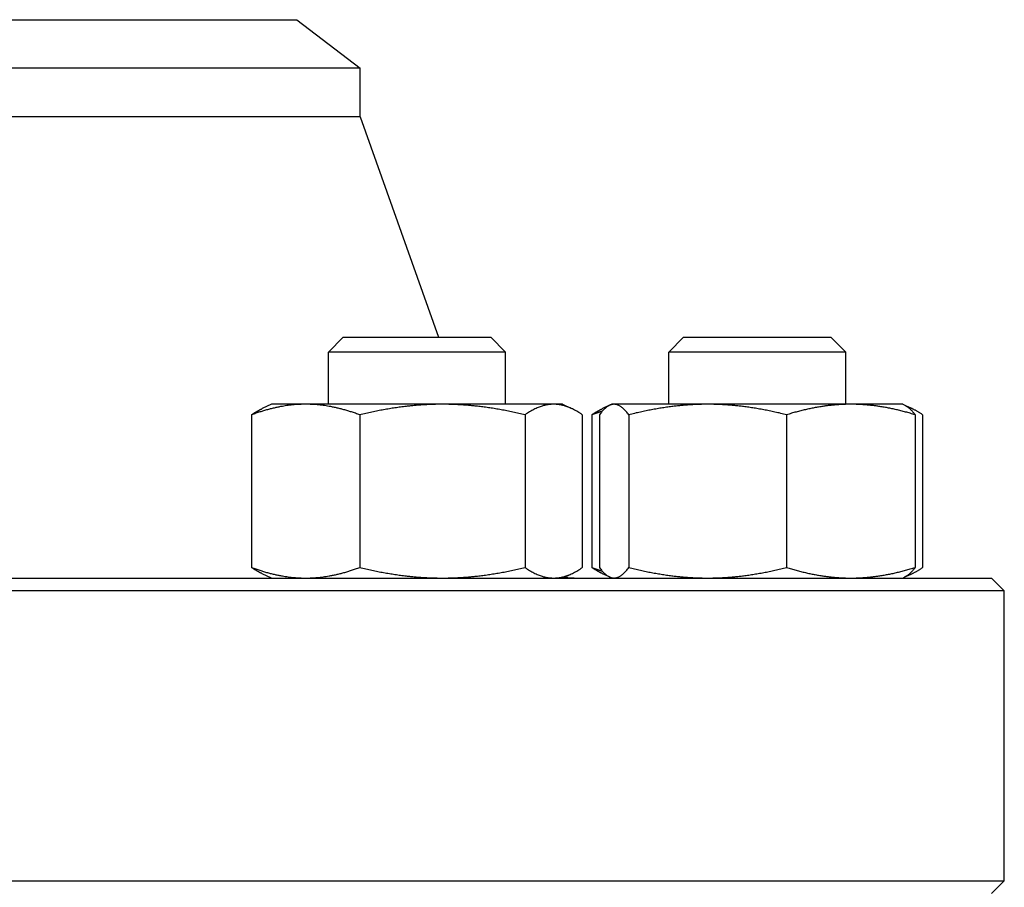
# Model space of a CAD drawing. Header units: inches. Extents: x 24 to 1128, y -69 to 748.
# Tile 595 of 656: x 613.41 to 618.28, y 593.62 to 597.91. Entities that reach past the tile are written whole.
import ezdxf

# ---------------------------------------------------------------- set-up
doc = ezdxf.new("R2010")
doc.units = ezdxf.units.IN
doc.header["$LTSCALE"] = 32
doc.header["$MEASUREMENT"] = 0
doc.layers.add('Visible (ANSI)', color=7, linetype='Continuous', lineweight=30)

msp = doc.modelspace()

# ---------------------------------------------------------------- linework, layer by layer
at = {"layer": 'Visible (ANSI)'}
for p, q in [((606.77813, 597.91353), (614.78313, 597.91353)), ((614.78313, 597.91353), (615.09563, 597.67374)), ((615.09563, 597.67374), (606.46563, 597.67374)), ((615.09563, 597.43353), (615.09563, 597.67374)), ((615.09563, 597.43353), (606.46563, 597.43353)), ((615.09563, 597.43353), (615.48287, 596.34353)), ((615.01224, 596.34353), (614.93933, 596.27061)), ((615.01224, 596.34353), (615.74141, 596.34353)), ((615.74141, 596.34353), (615.81433, 596.27061)), ((616.69457, 596.34353), (616.62165, 596.27061)), ((616.69457, 596.34353), (617.42373, 596.34353)), ((617.42373, 596.34353), (617.49665, 596.27061)), ((615.81433, 596.27061), (614.93933, 596.27061)), ((614.93933, 596.01253), (614.93933, 596.27061)), ((615.81433, 596.01253), (615.81433, 596.27061)), ((617.49665, 596.27061), (616.62165, 596.27061)), ((616.62165, 596.01253), (616.62165, 596.27061)), ((617.49665, 596.01253), (617.49665, 596.27061)), ((614.65783, 596.01253), (614.61204, 595.99118)), ((614.82664, 596.01253), (614.65783, 596.01253)), ((615.50259, 596.01253), (614.82664, 596.01253)), ((616.05278, 596.01253), (615.50259, 596.01253)), ((616.09583, 596.01253), (616.05278, 596.01253)), ((616.09583, 596.01253), (616.14161, 595.99118)), ((616.32889, 596.00728), (616.29436, 595.99118)), ((616.34015, 596.01253), (616.32889, 596.00728)), ((616.35124, 596.01253), (616.34015, 596.01253)), ((616.81411, 596.01253), (616.35124, 596.01253)), ((617.52202, 596.01253), (616.81411, 596.01253)), ((617.77815, 596.01253), (617.52202, 596.01253)), ((617.77815, 596.01253), (617.78941, 596.00728)), ((617.78941, 596.00728), (617.82394, 595.99118)), ((614.5594, 595.96066), (614.5594, 595.2054)), ((615.09388, 595.96066), (615.09388, 595.2054)), ((615.91131, 595.96066), (615.91131, 595.2054)), ((616.19426, 595.96066), (616.19426, 595.2054)), ((616.24172, 595.96066), (616.24172, 595.2054)), ((616.27863, 595.96066), (616.27863, 595.2054)), ((616.42385, 595.96066), (616.42385, 595.2054)), ((617.20437, 595.96066), (617.20437, 595.2054)), ((617.83968, 595.96066), (617.83968, 595.2054)), ((617.87658, 595.96066), (617.87658, 595.2054)), ((603.34313, 595.15353), (618.21813, 595.15353)), ((614.65783, 595.15353), (614.61204, 595.17488)), ((616.09583, 595.15353), (616.14161, 595.17488)), ((616.32889, 595.15878), (616.29436, 595.17488)), ((616.34015, 595.15353), (616.32889, 595.15878)), ((617.77815, 595.15353), (617.78941, 595.15878)), ((617.78941, 595.15878), (617.82394, 595.17488)), ((618.21813, 595.15353), (618.28063, 595.09103)), ((618.28063, 595.09103), (603.28063, 595.09103)), ((618.28063, 593.65603), (618.28063, 595.09103)), ((603.28063, 593.65603), (618.28063, 593.65603)), ((618.21813, 593.59353), (618.28063, 593.65603))]:
    msp.add_line(p, q, dxfattribs=at)
msp.add_arc((616.17037, 595.52853), 0.375, 260.3155, 270, dxfattribs=at)
for points, weights in [([(614.82664, 596.01253), (614.70261, 596.01253), (614.5594, 595.96066)], [1, 1.0379548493, 1]), ([(614.5594, 595.96066), (614.5868, 595.97941), (614.61204, 595.99118)], [1, 1.01339325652, 1.01733426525]), ([(615.09388, 595.96066), (614.95066, 596.01253), (614.82664, 596.01253)], [1, 1.0379548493, 1]), ([(615.50259, 596.01253), (615.31291, 596.01253), (615.09388, 595.96066)], [1, 1.0379548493, 1]), ([(615.91131, 595.96066), (615.69228, 596.01253), (615.50259, 596.01253)], [1, 1.0379548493, 1]), ([(616.05278, 596.01253), (615.98712, 596.01253), (615.91131, 595.96066)], [1, 1.0379548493, 1]), ([(616.19426, 595.96066), (616.11844, 596.01253), (616.05278, 596.01253)], [1, 1.0379548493, 1]), ([(616.24172, 595.96066), (616.26912, 595.97941), (616.29436, 595.99118)], [1, 1.01339325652, 1.01733426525]), ([(616.29239, 595.97765), (616.26763, 595.97004), (616.24172, 595.96066)], [1.01098059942, 1.00665836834, 1]), ([(616.35124, 596.01253), (616.31754, 596.01253), (616.27863, 595.96066)], [1, 1.0379548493, 1]), ([(616.42385, 595.96066), (616.38493, 596.01253), (616.35124, 596.01253)], [1, 1.0379548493, 1]), ([(616.81411, 596.01253), (616.63299, 596.01253), (616.42385, 595.96066)], [1, 1.0379548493, 1]), ([(617.20437, 595.96066), (616.99523, 596.01253), (616.81411, 596.01253)], [1, 1.0379548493, 1]), ([(617.52202, 596.01253), (617.3746, 596.01253), (617.20437, 595.96066)], [1, 1.0379548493, 1]), ([(617.83968, 595.96066), (617.66945, 596.01253), (617.52202, 596.01253)], [1, 1.0379548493, 1]), ([(617.78941, 596.00728), (617.81293, 595.99631), (617.83968, 595.96066)], [1.01653872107, 1.02578038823, 1]), ([(617.87658, 595.96066), (617.83661, 595.98801), (617.80076, 596.0007)], [1, 1.01965956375, 1.01895290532]), ([(614.5594, 595.2054), (614.70261, 595.15353), (614.82664, 595.15353)], [1, 1.0379548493, 1]), ([(614.61204, 595.17488), (614.5868, 595.18665), (614.5594, 595.2054)], [1.01733426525, 1.01339325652, 1]), ([(614.82664, 595.15353), (614.95066, 595.15353), (615.09388, 595.2054)], [1, 1.0379548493, 1]), ([(615.09388, 595.2054), (615.31291, 595.15353), (615.50259, 595.15353)], [1, 1.0379548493, 1]), ([(615.50259, 595.15353), (615.69228, 595.15353), (615.91131, 595.2054)], [1, 1.0379548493, 1]), ([(615.91131, 595.2054), (615.98712, 595.15353), (616.05278, 595.15353)], [1, 1.0379548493, 1]), ([(616.05278, 595.15353), (616.11844, 595.15353), (616.19426, 595.2054)], [1, 1.0379548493, 1]), ([(616.24172, 595.2054), (616.26763, 595.19602), (616.29239, 595.18841)], [1, 1.00665836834, 1.01098059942]), ([(616.29436, 595.17488), (616.26912, 595.18665), (616.24172, 595.2054)], [1.01733426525, 1.01339325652, 1]), ([(616.27863, 595.2054), (616.31754, 595.15353), (616.35124, 595.15353)], [1, 1.0379548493, 1]), ([(616.35124, 595.15353), (616.38493, 595.15353), (616.42385, 595.2054)], [1, 1.0379548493, 1]), ([(616.42385, 595.2054), (616.63299, 595.15353), (616.81411, 595.15353)], [1, 1.0379548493, 1]), ([(616.81411, 595.15353), (616.99523, 595.15353), (617.20437, 595.2054)], [1, 1.0379548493, 1]), ([(617.20437, 595.2054), (617.3746, 595.15353), (617.52202, 595.15353)], [1, 1.0379548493, 1]), ([(617.52202, 595.15353), (617.66945, 595.15353), (617.83968, 595.2054)], [1, 1.0379548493, 1]), ([(617.83968, 595.2054), (617.81293, 595.16975), (617.78941, 595.15878)], [1, 1.02578038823, 1.01653872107]), ([(617.80076, 595.16536), (617.83661, 595.17805), (617.87658, 595.2054)], [1.01895290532, 1.01965956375, 1])]:
    msp.add_rational_spline(points, weights, degree=2, dxfattribs=at)

doc.saveas('drawing.dxf')
